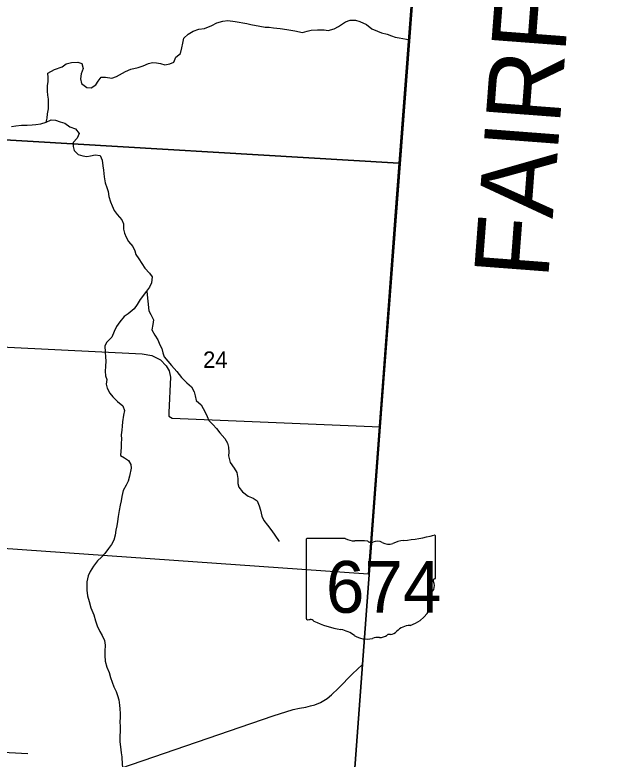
# Model space of a CAD drawing. Extents: x 1643459 to 2064572, y 425441 to 780708.
# Drawn here: x 1869455 to 1877565, y 609399 to 619400 of the extents above; entities that cross this region are included whole.
import ezdxf

# ---------------------------------------------------------------- set-up
doc = ezdxf.new("R2010")
doc.units = 0
for name, color, linetype in [('GM_X_Adjacent_County', 7, 'Continuous'), ('GM_X_City_Street', 7, 'Continuous'), ('GM_X_Interstate_Route', 7, 'Continuous'), ('GM_X_Major_River_Text', 7, 'Continuous'), ('GM_X_Minor_Lake', 7, 'Continuous'), ('GM_X_Minor_River', 7, 'Continuous'), ('GM_X_State_Route', 7, 'Continuous'), ('GM_X_Township_Subdivision', 7, 'Continuous'), ('GM_X_US_Route', 7, 'Continuous'), ('PM_P_Cells', 7, 'Continuous'), ('RD_X_Text', 7, 'Continuous'), ('ST_Details', 7, 'Continuous')]:
    doc.layers.add(name, color=color, linetype=linetype)

msp = doc.modelspace()

# ---------------------------------------------------------------- linework, layer by layer
at = {"layer": 'GM_X_City_Street'}
msp.add_lwpolyline([(1851473, 634176), (1859734, 633746), (1864446, 633471), (1865364, 633412), (1867263, 633299), (1867972, 633260), (1870078, 633099), (1870368, 633077), (1875803, 632662), (1875577, 629933), (1875414, 627656), (1875045, 622825), (1875041, 622778), (1874987, 622040), (1874850, 620228), (1874367, 613864), (1874294, 612905), (1874128, 610671), (1874002, 608977)], dxfattribs=at)
at = {"layer": 'GM_X_Interstate_Route'}
msp.add_lwpolyline([(1874002, 608977), (1874128, 610671), (1874294, 612905), (1874367, 613864), (1874850, 620228), (1874987, 622040), (1875041, 622778), (1875045, 622825), (1875414, 627656), (1875577, 629933), (1875803, 632662), (1875883, 633996), (1876079, 636557)], dxfattribs=at)
at = {"layer": 'GM_X_Major_River_Text'}
msp.add_lwpolyline([(1868459, 609536), (1869629, 609477)], dxfattribs=at)
at = {"layer": 'GM_X_Minor_Lake'}
msp.add_lwpolyline([(1868815, 614964), (1871166, 614846), (1871294, 614821), (1871413, 614766), (1871489, 614685), (1871528, 614615), (1871545, 614533), (1871524, 614058), (1871525, 614006), (1871569, 613981), (1874367, 613864)], dxfattribs=at)
at = {"layer": 'GM_X_Minor_River'}
msp.add_lwpolyline([(1876079, 636557), (1875883, 633996), (1875803, 632662), (1875577, 629933), (1875414, 627656), (1875045, 622825), (1875041, 622778), (1874987, 622040), (1874850, 620228), (1874367, 613864), (1874294, 612905), (1874128, 610671), (1874002, 608977)], dxfattribs=at)
at = {"layer": 'GM_X_State_Route'}
for points in [[(1875025, 622728), (1874977, 622092), (1874615, 617409), (1869013, 617738), (1869367, 623117)], [(1869013, 617738), (1874615, 617409), (1874563, 616699), (1874205, 611886), (1868658, 612275)]]:
    msp.add_lwpolyline(points, close=True, dxfattribs=at)
at = {"layer": 'GM_X_US_Route'}
for points in [[(1869874, 617960), (1869888, 618014), (1869893, 618072), (1869907, 618138), (1869908, 618198), (1869907, 618266), (1869897, 618322), (1869892, 618375), (1869894, 618447), (1869903, 618503), (1869903, 618561), (1869898, 618617), (1869986, 618667), (1870089, 618704), (1870143, 618741), (1870215, 618761), (1870299, 618766), (1870355, 618749), (1870374, 618679), (1870344, 618609), (1870335, 618539), (1870352, 618479), (1870424, 618426), (1870482, 618421), (1870542, 618459), (1870573, 618511), (1870613, 618562), (1870675, 618562), (1870757, 618551), (1870821, 618574), (1870942, 618641), (1871012, 618669), (1871110, 618694), (1871178, 618717), (1871249, 618749), (1871307, 618760), (1871359, 618756), (1871411, 618745), (1871471, 618731), (1871537, 618744), (1871591, 618766), (1871619, 618832), (1871682, 618881), (1871699, 618957), (1871711, 619021), (1871728, 619087), (1871786, 619141), (1871851, 619182), (1871929, 619208), (1872005, 619217), (1872103, 619256), (1872170, 619292), (1872252, 619317), (1872316, 619324), (1872416, 619311), (1872571, 619286), (1872627, 619273), (1872749, 619250), (1872821, 619237), (1872875, 619233), (1872933, 619226), (1873019, 619217), (1873109, 619204), (1873220, 619185), (1873322, 619162), (1873382, 619180), (1873440, 619193), (1873522, 619199), (1873612, 619198), (1873666, 619191), (1873746, 619212), (1873805, 619244), (1873901, 619305), (1873964, 619331), (1874034, 619330), (1874093, 619313), (1874183, 619270), (1874254, 619212), (1874330, 619181), (1874382, 619158), (1874458, 619141), (1874517, 619119), (1874569, 619102), (1874623, 619090), (1874769, 619063)], [(1869409, 617902), (1869467, 617909), (1869543, 617917), (1869621, 617918), (1869687, 617923), (1869737, 617929), (1869804, 617936), (1869874, 617960), (1869944, 617991), (1870000, 617984), (1870064, 617964), (1870126, 617943), (1870195, 617896), (1870269, 617869), (1870318, 617807), (1870290, 617743), (1870237, 617687), (1870239, 617633), (1870250, 617579), (1870306, 617526), (1870367, 617505), (1870421, 617497), (1870473, 617506), (1870535, 617518), (1870601, 617509), (1870629, 617447), (1870636, 617372), (1870644, 617312), (1870655, 617224), (1870670, 617143), (1870689, 617081), (1870707, 617025), (1870720, 616958), (1870742, 616886), (1870761, 616834), (1870790, 616771), (1870828, 616719), (1870891, 616646), (1870915, 616591), (1870916, 616519), (1870928, 616465), (1870949, 616413), (1870981, 616354), (1871040, 616289), (1871069, 616231)], [(1871069, 616231), (1871081, 616181), (1871120, 616124), (1871203, 615997), (1871264, 615930), (1871302, 615878), (1871291, 615799), (1871263, 615741), (1871226, 615688), (1871141, 615576), (1871097, 615508), (1871060, 615451), (1870977, 615381), (1870925, 615345), (1870864, 615276), (1870822, 615212), (1870789, 615144), (1870757, 615070), (1870688, 614999), (1870665, 614947), (1870667, 614872), (1870672, 614802), (1870676, 614750), (1870675, 614676), (1870668, 614614), (1870674, 614551), (1870693, 614499), (1870681, 614439), (1870696, 614383), (1870730, 614318), (1870771, 614266), (1870833, 614207), (1870904, 614146), (1870929, 614082), (1870917, 614021), (1870902, 613933), (1870897, 613875), (1870891, 613819), (1870884, 613759), (1870888, 613701), (1870885, 613647), (1870883, 613586), (1870878, 613536), (1870876, 613480), (1870929, 613448), (1870981, 613413), (1871015, 613358), (1871016, 613308), (1870995, 613202), (1870979, 613134), (1870952, 613082), (1870909, 613010), (1870891, 612928), (1870884, 612870), (1870870, 612810), (1870855, 612738), (1870842, 612660), (1870833, 612592), (1870827, 612534), (1870812, 612478), (1870802, 612408), (1870785, 612341), (1870753, 612284), (1870714, 612230), (1870664, 612164), (1870621, 612112), (1870565, 612063), (1870510, 611993), (1870467, 611921), (1870439, 611863), (1870424, 611781), (1870421, 611723), (1870423, 611669), (1870432, 611595), (1870452, 611516), (1870477, 611432), (1870516, 611337), (1870537, 611258), (1870562, 611190), (1870598, 611116), (1870629, 611059), (1870659, 610993), (1870668, 610930), (1870665, 610852), (1870663, 610792), (1870670, 610714), (1870691, 610633), (1870721, 610563), (1870742, 610498), (1870763, 610432), (1870783, 610369), (1870816, 610309), (1870836, 610253), (1870853, 610194), (1870862, 610126), (1870866, 610076), (1870869, 610014), (1870869, 609959), (1870868, 609899), (1870870, 609837), (1870869, 609783)], [(1871227, 615684), (1871254, 615425), (1871281, 615372), (1871317, 615304), (1871308, 615240), (1871297, 615167), (1871337, 615097), (1871376, 615034), (1871405, 614968), (1871429, 614915), (1871442, 614857), (1871464, 614805), (1871511, 614748), (1871561, 614689), (1871632, 614608), (1871693, 614526), (1871765, 614455), (1871828, 614400), (1871866, 614337), (1871879, 614283), (1871892, 614217), (1871958, 614160), (1872015, 614063), (1872042, 614003), (1872062, 613950), (1872115, 613898), (1872165, 613841), (1872208, 613786), (1872278, 613706), (1872313, 613643), (1872326, 613591), (1872332, 613526), (1872325, 613476), (1872351, 613386), (1872404, 613307), (1872437, 613249), (1872453, 613172), (1872454, 613104), (1872465, 613054), (1872515, 612989), (1872590, 612932), (1872660, 612905), (1872714, 612869), (1872741, 612804), (1872758, 612746), (1872774, 612664), (1872803, 612605), (1872849, 612541), (1872910, 612468), (1872949, 612409), (1873008, 612324)], [(1870869, 609783), (1870867, 609699), (1870868, 609630), (1870875, 609564), (1870885, 609486), (1870894, 609432), (1870899, 609329), (1870904, 609271), (1870912, 609215), (1870913, 609149), (1870913, 609060), (1870914, 609010), (1870903, 608934), (1870877, 608866), (1870826, 608812), (1870760, 608747), (1870691, 608689), (1870621, 608658), (1870550, 608612)]]:
    msp.add_lwpolyline(points, dxfattribs=at)
at = {"layer": 'RD_X_Text'}
for points in [[(1874128, 610671), (1874294, 612905), (1874367, 613864), (1874850, 620228), (1874987, 622040), (1875041, 622778), (1875045, 622825), (1875414, 627656)], [(1870148, 609029), (1872927, 609980), (1873196, 610066), (1873283, 610085), (1873366, 610099), (1873428, 610116), (1873489, 610128), (1873564, 610158), (1873652, 610213), (1873712, 610265), (1873804, 610354), (1873992, 610547), (1874128, 610671)], [(1873573, 602797), (1873572, 602862), (1873574, 602928), (1873657, 604072), (1873746, 605343), (1873797, 606115), (1873821, 606444), (1873901, 607669), (1874002, 608977), (1874128, 610671)]]:
    msp.add_lwpolyline(points, dxfattribs=at)
at = {"layer": 'ST_Details'}
for p, q in [((1873897, 612366), (1873388, 612366)), ((1875111, 611840), (1875111, 612392)), ((1873371, 612348), (1873371, 611291)), ((1875111, 611840), (1875111, 611840))]:
    msp.add_line(p, q, dxfattribs=at)
for centre, major_axis, start_param, end_param in [((1873391, 612350), (20.2, 0), 1.712693, 3.28349), ((1874019, 612489), (196, 0), 4.042523, 4.731795), ((1874491, 613807), (1845, 0), 4.814394, 5.042369), ((1875092, 612395), (19.4, 0), 6.141152, 7.989035), ((1874084, 611773), (702, 0), 1.404758, 1.657858), ((1874243, 612356), (56.4, 0), 3.836095, 5.185415), ((1874326, 612234), (117, 0), 0.950623, 2.079405), ((1874477, 612401), (141, 0), 4.081561, 5.145723), ((1874726, 612043), (371, 0), 1.699011, 2.107814), ((1875106, 611799), (30, 0), 1.883978, 3.671073), ((1874916, 611729), (180, 0), 5.934695, 6.695948), ((1875090, 611837), (20.7, 0), 5.05454, 6.418171), ((1875180, 611608), (131, 0), 2.387724, 3.262537), ((1874594, 611538), (462, 0), 5.101752, 6.440018), ((1873391, 611289), (20.3, 0), 3.00124, 4.508301), ((1873394, 611397), (155, 0), 4.665946, 4.897461), ((1873426, 611230), (56, 0), 0.519207, 1.627899), ((1874132, 612180), (1333, 0), 4.195997, 4.488961), ((1874789, 610995), (253, 0), 1.647645, 2.488434), ((1873735, 610817), (417, 0), 0.823519, 1.323587), ((1874186, 611225), (265, 0), 4.026481, 4.996735), ((1874358, 611146), (141, 0), 4.691044, 5.507374), ((1874486, 611044), (39.7, 0), 1.147584, 2.315152), ((1874469, 611189), (149, 0), 4.937069, 5.64225), ((1874339, 610860), (217, 0), 1.495662, 1.94098)]:
    msp.add_ellipse(centre, major_axis=major_axis, ratio=0.8, start_param=start_param, end_param=end_param, dxfattribs=at)

# ---------------------------------------------------------------- texts
at = {"layer": 'GM_X_Adjacent_County'}
msp.add_text('24', height=221, rotation=0, dxfattribs=at).set_placement((1871985, 614656))
at = {"layer": 'GM_X_Township_Subdivision'}
msp.add_text('FAIRFIELD COUNTY', height=1000, rotation=85.6709, dxfattribs=at).set_placement((1876623, 615841))
at = {"layer": 'PM_P_Cells'}
msp.add_text('674', height=1, rotation=0, dxfattribs=at).set_placement((1873868, 611677))
for s in ['s', 'r']:
    msp.add_text(s, height=1, dxfattribs=at).set_placement((1874221, 611749))
at = {"layer": 'ST_Details'}
msp.add_text('674', height=696.1, dxfattribs=at).set_placement((1873636, 611366))

doc.saveas('drawing.dxf')
